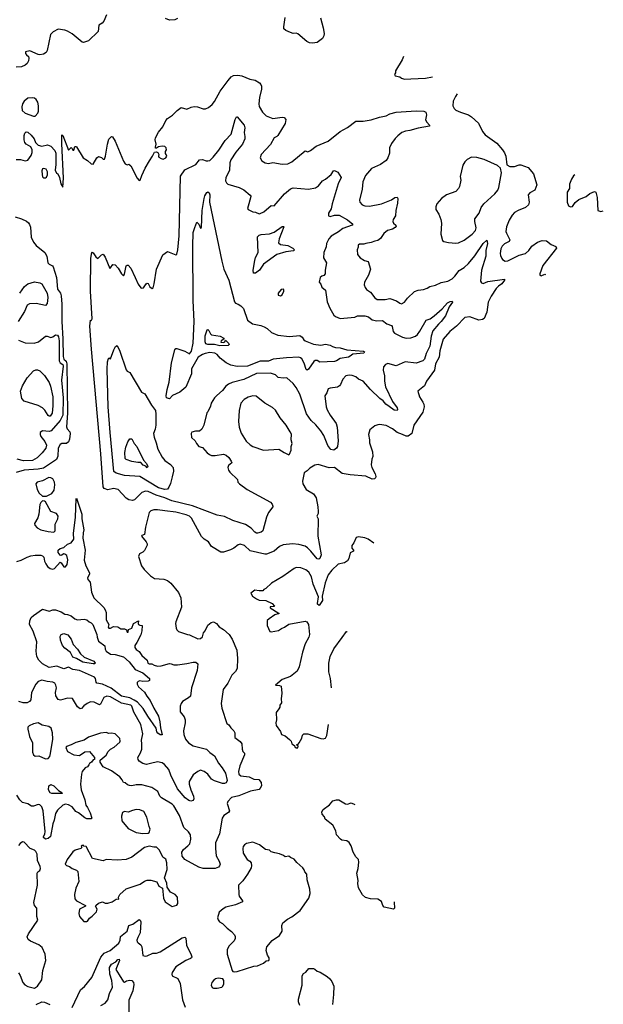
# Model space of a CAD drawing. Extents: x 1173029 to 1307123, y 522559 to 678521.
# Tile 406 of 623: x 1290715 to 1297072, y 574867 to 585592. Entities that reach past the tile are written whole.
import ezdxf

# ---------------------------------------------------------------- set-up
doc = ezdxf.new("R2010")
doc.units = 0

msp = doc.modelspace()

# ---------------------------------------------------------------- linework, layer by layer
at = {"layer": '0CON10XD'}
for points in [[(1291660, 585645), (1291631, 585575), (1291612, 585555), (1291577, 585533), (1291571, 585465), (1291465, 585363), (1291410, 585345), (1291395, 585347), (1291287, 585437), (1291236, 585466), (1291205, 585479), (1291135, 585488), (1291080, 585460), (1291049, 585431), (1291014, 585256), (1291004, 585236), (1290975, 585217), (1290935, 585209), (1290915, 585212), (1290825, 585253), (1290778, 585242), (1290778, 585225), (1290790, 585210), (1290810, 585190), (1290814, 585174), (1290812, 585145), (1290795, 585114), (1290775, 585096), (1290735, 585078), (1290675, 585077)], [(1292435, 585607), (1292405, 585592), (1292345, 585588), (1292304, 585604)], [(1293992, 585612), (1294022, 585505), (1294032, 585442), (1294029, 585415), (1294012, 585388), (1293955, 585343), (1293905, 585335), (1293870, 585340), (1293844, 585354), (1293745, 585440), (1293725, 585447), (1293695, 585442), (1293665, 585452), (1293614, 585474), (1293593, 585493), (1293591, 585515), (1293606, 585615)], [(1294896, 585193), (1294880, 585155), (1294808, 585035), (1294808, 585015), (1294798, 584995), (1294805, 584982), (1294855, 584970), (1294874, 584954), (1294905, 584944), (1294975, 584948), (1295134, 584956), (1295212, 584970)], [(1290675, 584070), (1290725, 584070), (1290775, 584056), (1290805, 584064), (1290839, 584115), (1290850, 584145), (1290851, 584175), (1290836, 584206), (1290786, 584235), (1290769, 584255), (1290763, 584285), (1290765, 584330), (1290771, 584355), (1290785, 584370), (1290805, 584368), (1290840, 584335), (1290873, 584295), (1290886, 584256), (1290917, 584227), (1290955, 584216), (1291018, 584228), (1291054, 584214), (1291097, 584167), (1291110, 584140), (1291110, 584015), (1291101, 583955), (1291115, 583920), (1291132, 583912), (1291147, 583875), (1291162, 583805), (1291185, 583770), (1291193, 583865), (1291173, 584245), (1291174, 584335), (1291175, 584340), (1291185, 584330), (1291245, 584172), (1291275, 584202), (1291288, 584188), (1291295, 584172), (1291305, 584170), (1291315, 584210), (1291325, 584212), (1291335, 584207), (1291406, 584086), (1291455, 584060), (1291495, 584023), (1291515, 584018), (1291554, 584086), (1291575, 584102), (1291605, 584092), (1291625, 584072), (1291638, 584075), (1291650, 584105), (1291670, 584235), (1291685, 584290), (1291715, 584320), (1291725, 584318), (1291755, 584268), (1291845, 584052), (1291865, 584022), (1291885, 584012), (1291905, 584020), (1291925, 584002), (1291996, 583865), (1292015, 583842), (1292027, 583845), (1292044, 583896), (1292083, 583975), (1292127, 584055), (1292162, 584105), (1292182, 584148), (1292205, 584153), (1292220, 584145), (1292229, 584125), (1292226, 584105), (1292231, 584095), (1292255, 584079), (1292276, 584074), (1292305, 584088), (1292316, 584105), (1292312, 584125), (1292302, 584135), (1292303, 584155), (1292314, 584176), (1292311, 584195), (1292295, 584210), (1292266, 584214), (1292225, 584207), (1292205, 584192), (1292195, 584192), (1292193, 584205), (1292203, 584235), (1292190, 584285), (1292194, 584305), (1292225, 584367), (1292273, 584427), (1292306, 584494), (1292324, 584515), (1292378, 584552), (1292431, 584605), (1292474, 584636), (1292535, 584617), (1292582, 584638), (1292614, 584646), (1292652, 584642), (1292715, 584621), (1292738, 584622), (1292773, 584637), (1292811, 584669), (1292838, 584702), (1292899, 584815), (1292985, 584929), (1293020, 584970), (1293045, 584986), (1293092, 584988), (1293135, 584980), (1293222, 584945), (1293278, 584935), (1293327, 584905), (1293343, 584885), (1293348, 584868), (1293349, 584835), (1293328, 584745), (1293320, 584675), (1293325, 584647), (1293358, 584585), (1293399, 584545), (1293474, 584516), (1293575, 584529), (1293596, 584526), (1293614, 584504), (1293608, 584462), (1293525, 584330), (1293515, 584319), (1293486, 584305), (1293447, 584233), (1293344, 584125), (1293336, 584086), (1293353, 584055), (1293388, 584035), (1293425, 584026), (1293474, 584036), (1293575, 584019), (1293635, 584024), (1293680, 584045), (1293825, 584164), (1293855, 584152), (1293883, 584167), (1293945, 584214), (1294075, 584269), (1294205, 584374), (1294285, 584419), (1294375, 584486), (1294455, 584486), (1294545, 584500), (1294635, 584531), (1294705, 584547), (1294745, 584568), (1294815, 584587), (1295035, 584599), (1295116, 584596), (1295140, 584585), (1295146, 584555), (1295135, 584500), (1295150, 584475), (1295180, 584445), (1295179, 584431), (1295055, 584412), (1294965, 584386), (1294919, 584379), (1294878, 584362), (1294835, 584329), (1294805, 584299), (1294764, 584245), (1294744, 584195), (1294743, 584137), (1294725, 584086), (1294705, 584060), (1294644, 584015), (1294547, 583973), (1294480, 583895), (1294451, 583825), (1294444, 583745), (1294418, 583625), (1294419, 583605), (1294447, 583577), (1294475, 583564), (1294525, 583562), (1294655, 583585), (1294765, 583630), (1294800, 583655), (1294825, 583660), (1294832, 583645), (1294830, 583595), (1294813, 583515), (1294810, 583455), (1294784, 583416), (1294780, 583395), (1294787, 583375), (1294813, 583355), (1294816, 583345), (1294805, 583330), (1294775, 583311), (1294722, 583295), (1294680, 583265), (1294645, 583210), (1294615, 583186), (1294585, 583181), (1294545, 583164), (1294485, 583156), (1294465, 583146), (1294415, 583147), (1294403, 583135), (1294403, 583115), (1294390, 583085), (1294396, 583036), (1294425, 582998), (1294470, 582970), (1294510, 582960), (1294536, 582876), (1294515, 582808), (1294470, 582735), (1294466, 582705), (1294478, 582675), (1294494, 582655), (1294535, 582626), (1294584, 582564), (1294607, 582545), (1294695, 582545), (1294745, 582555), (1294819, 582529), (1294855, 582503), (1294875, 582499), (1294906, 582514), (1294940, 582560), (1295015, 582631), (1295055, 582646), (1295115, 582654), (1295155, 582667), (1295183, 582685), (1295245, 582700), (1295305, 582729), (1295377, 582743), (1295425, 582771), (1295455, 582800), (1295501, 582859), (1295555, 582892), (1295605, 582938), (1295671, 583019), (1295764, 583155), (1295805, 583192), (1295810, 583155), (1295791, 583079), (1295791, 583015), (1295745, 582865), (1295736, 582745), (1295746, 582725), (1295765, 582718), (1295815, 582740), (1295996, 582766), (1295996, 582755), (1295967, 582715), (1295929, 582691), (1295906, 582664)], [(1290885, 584540), (1290914, 584575), (1290920, 584595), (1290921, 584655), (1290912, 584695), (1290893, 584723), (1290875, 584737), (1290855, 584741), (1290804, 584736), (1290765, 584704), (1290745, 584675), (1290738, 584642), (1290743, 584605), (1290775, 584575), (1290865, 584541), (1290885, 584540)], [(1295480, 584785), (1295461, 584755), (1295436, 584705), (1295434, 584654), (1295446, 584625), (1295465, 584606), (1295515, 584584), (1295605, 584556), (1295635, 584536), (1295714, 584464), (1295755, 584375), (1295785, 584339), (1295912, 584248), (1295975, 584175), (1295994, 584144), (1296009, 584105), (1296022, 584012), (1296052, 583995), (1296075, 583992), (1296105, 583994), (1296155, 584011), (1296175, 584011), (1296255, 583984), (1296313, 583915), (1296349, 583795), (1296326, 583735), (1296270, 583705), (1296254, 583685), (1296263, 583605), (1296256, 583575), (1296224, 583546), (1296145, 583515), (1296105, 583493), (1296079, 583465), (1296045, 583410), (1296016, 583335), (1296011, 583285), (1296016, 583266), (1296054, 583195), (1296045, 583177), (1295995, 583152), (1295969, 583125), (1295957, 583095), (1295950, 583045), (1295952, 583025), (1295967, 582993), (1295975, 582981), (1296004, 582964), (1296032, 582965), (1296155, 583026), (1296223, 583047), (1296260, 583080), (1296295, 583125), (1296355, 583169), (1296405, 583189), (1296454, 583184), (1296505, 583143), (1296555, 583122), (1296562, 583105), (1296414, 582915), (1296380, 582825), (1296381, 582811), (1296395, 582803), (1296435, 582821), (1296444, 582817)], [(1293295, 580000), (1293275, 580012), (1293235, 580055), (1293175, 580093), (1293035, 580138), (1292945, 580180), (1292865, 580196), (1292598, 580298), (1292372, 580352), (1292295, 580385), (1292202, 580412), (1292115, 580455), (1292085, 580457), (1292045, 580441), (1291966, 580364), (1291945, 580357), (1291905, 580364), (1291875, 580379), (1291789, 580475), (1291735, 580486), (1291675, 580471), (1291636, 580486), (1291624, 580505), (1291599, 580865), (1291498, 582002), (1291480, 582255), (1291485, 582320), (1291495, 582312), (1291503, 582335), (1291485, 582635), (1291491, 582995), (1291502, 583058), (1291505, 583062), (1291515, 583053), (1291545, 583008), (1291565, 582990), (1291607, 583033), (1291625, 583038), (1291645, 583007), (1291695, 582882), (1291705, 582888), (1291730, 582925), (1291755, 582922), (1291786, 582886), (1291823, 582823), (1291845, 582802), (1291855, 582820), (1291875, 582910), (1291885, 582920), (1291895, 582920), (1291927, 582885), (1291974, 582785), (1292005, 582712), (1292035, 582672), (1292045, 582668), (1292065, 582670), (1292092, 582715), (1292105, 582722), (1292115, 582718), (1292134, 582684), (1292157, 582663), (1292168, 582672), (1292180, 582715), (1292206, 582874), (1292275, 583032), (1292325, 583068), (1292415, 583032), (1292425, 583038), (1292439, 583085), (1292453, 583237), (1292465, 583889), (1292515, 583958), (1292635, 584014), (1292675, 584067), (1292705, 584071), (1292745, 584054), (1292765, 584054), (1292785, 584060), (1292822, 584095), (1292885, 584172), (1292954, 584276), (1293017, 584345), (1293063, 584507), (1293075, 584534), (1293085, 584534), (1293160, 584445), (1293167, 584415), (1293159, 584365), (1293169, 584319), (1293166, 584296), (1293142, 584235), (1293069, 584151), (1293013, 584065), (1293005, 584035), (1292999, 583951), (1292962, 583875), (1292958, 583838), (1292966, 583815), (1292981, 583801), (1293105, 583766), (1293155, 583738), (1293225, 583682), (1293231, 583671), (1293229, 583651), (1293203, 583563), (1293198, 583535), (1293202, 583525), (1293255, 583500), (1293285, 583497), (1293325, 583478), (1293335, 583480), (1293375, 583501), (1293455, 583568), (1293485, 583564), (1293599, 583695), (1293665, 583750), (1293695, 583762), (1293862, 583748), (1293938, 583762), (1293968, 583782), (1294015, 583839), (1294046, 583855), (1294108, 583905), (1294133, 583947), (1294145, 583950), (1294180, 583930), (1294215, 583875), (1294183, 583805), (1294120, 583585), (1294106, 583534), (1294079, 583485), (1294080, 583455), (1294098, 583448), (1294145, 583462), (1294195, 583464), (1294285, 583413), (1294342, 583365), (1294337, 583355), (1294235, 583318), (1294188, 583282), (1294107, 583233), (1294083, 583205), (1294058, 583155), (1294052, 583118), (1294027, 583055), (1294025, 583000), (1294058, 582945), (1294041, 582865), (1294041, 582825), (1294028, 582805), (1294005, 582800), (1293988, 582785), (1293978, 582735), (1293995, 582710), (1294005, 582678), (1294047, 582645), (1294065, 582520), (1294092, 582452), (1294135, 582373), (1294155, 582359), (1294205, 582339), (1294285, 582346), (1294365, 582354), (1294395, 582366), (1294475, 582368), (1294516, 582356), (1294555, 582324), (1294606, 582314), (1294665, 582317), (1294715, 582281), (1294765, 582263), (1294772, 582252), (1294784, 582195), (1294799, 582179), (1294886, 582134), (1294925, 582125), (1294975, 582126), (1295025, 582147), (1295047, 582165), (1295072, 582198), (1295141, 582319), (1295185, 582335), (1295230, 582365), (1295318, 582442), (1295375, 582508), (1295404, 582524), (1295425, 582527), (1295431, 582515), (1295392, 582465), (1295354, 582365), (1295306, 582304), (1295275, 582276), (1295215, 582205), (1295196, 582145), (1295182, 582035), (1295144, 581956), (1295126, 581895), (1295106, 581875), (1295035, 581852), (1294915, 581864), (1294815, 581823), (1294725, 581846), (1294698, 581835), (1294679, 581811), (1294674, 581775), (1294687, 581715), (1294687, 581655), (1294701, 581595), (1294775, 581435), (1294825, 581365), (1294831, 581345), (1294826, 581335), (1294795, 581340), (1294738, 581378), (1294703, 581405), (1294675, 581441), (1294638, 581468), (1294536, 581565), (1294455, 581656), (1294407, 581677), (1294375, 581702), (1294337, 581717), (1294305, 581722), (1294266, 581714), (1294235, 581678), (1294211, 581619), (1294199, 581605), (1294175, 581591), (1294095, 581580), (1294075, 581571), (1294061, 581529), (1294040, 581495), (1294054, 581376), (1294065, 581343), (1294095, 581286), (1294161, 581195), (1294173, 581155), (1294184, 581005), (1294176, 580944), (1294164, 580926), (1294135, 580903), (1294105, 580910), (1294071, 580955), (1294029, 581065), (1293994, 581115), (1293939, 581179), (1293888, 581225), (1293839, 581299), (1293765, 581514), (1293726, 581586), (1293695, 581629), (1293625, 581691), (1293585, 581688), (1293530, 581695), (1293502, 581725), (1293445, 581743), (1293295, 581738), (1293155, 581673), (1293030, 581640), (1292988, 581622), (1292960, 581600), (1292925, 581554), (1292861, 581499), (1292838, 581472), (1292802, 581415), (1292795, 581382), (1292765, 581322), (1292755, 581310), (1292719, 581175), (1292699, 581131), (1292675, 581110), (1292629, 581111), (1292591, 581099), (1292583, 581085), (1292585, 581042), (1292628, 581005), (1292640, 580975), (1292665, 580943), (1292705, 580933), (1292756, 580876), (1292783, 580855), (1292805, 580846), (1292845, 580846), (1292935, 580861), (1292965, 580849), (1292994, 580825), (1293020, 580785), (1293024, 580766), (1292988, 580735), (1292982, 580715), (1292991, 580685), (1293004, 580665), (1293086, 580585), (1293091, 580555), (1293108, 580535), (1293193, 580475), (1293447, 580337), (1293466, 580316), (1293474, 580295), (1293471, 580285), (1293425, 580225), (1293404, 580175), (1293364, 580026), (1293345, 580010), (1293305, 580001), (1293295, 580000)], [(1295465, 583158), (1295495, 583162), (1295555, 583192), (1295645, 583256), (1295681, 583295), (1295687, 583325), (1295673, 583395), (1295674, 583425), (1295721, 583485), (1295743, 583545), (1295772, 583588), (1295892, 583695), (1295922, 583735), (1295935, 583765), (1295963, 583925), (1295953, 583975), (1295918, 584005), (1295775, 584070), (1295695, 584091), (1295635, 584094), (1295590, 584070), (1295565, 584043), (1295543, 584007), (1295514, 583885), (1295519, 583845), (1295504, 583776), (1295496, 583754), (1295465, 583721), (1295365, 583686), (1295310, 583645), (1295259, 583585), (1295247, 583555), (1295246, 583535), (1295247, 583525), (1295282, 583475), (1295302, 583415), (1295309, 583375), (1295302, 583255), (1295319, 583189), (1295335, 583177), (1295385, 583164), (1295465, 583158)], [(1290975, 583869), (1290995, 583870), (1291005, 583878), (1291017, 583903), (1291018, 583935), (1291004, 583964), (1290975, 583973), (1290965, 583967), (1290956, 583945), (1290958, 583905), (1290965, 583880), (1290975, 583869)], [(1296761, 583904), (1296749, 583891), (1296727, 583855), (1296705, 583800), (1296702, 583755), (1296680, 583715), (1296678, 583605), (1296694, 583564), (1296715, 583553), (1296735, 583558), (1296767, 583603), (1296806, 583634), (1296885, 583667), (1296925, 583699), (1296975, 583722), (1296992, 583712), (1297006, 583655), (1297014, 583514), (1297045, 583504), (1297072, 583509)], [(1292345, 581461), (1292314, 581474), (1292310, 581495), (1292321, 581565), (1292344, 581645), (1292368, 581855), (1292403, 581997), (1292415, 582012), (1292425, 582012), (1292515, 581982), (1292565, 581952), (1292587, 581983), (1292605, 582070), (1292615, 582305), (1292606, 582535), (1292599, 583125), (1292604, 583275), (1292622, 583328), (1292645, 583388), (1292667, 583365), (1292685, 583322), (1292695, 583330), (1292702, 583515), (1292724, 583646), (1292730, 583675), (1292755, 583710), (1292765, 583717), (1292779, 583705), (1292785, 583685), (1292784, 583605), (1292915, 582963), (1292940, 582875), (1292992, 582755), (1293055, 582520), (1293066, 582506), (1293095, 582494), (1293125, 582477), (1293153, 582445), (1293195, 582321), (1293251, 582281), (1293341, 582261), (1293377, 582247), (1293409, 582229), (1293459, 582185), (1293525, 582157), (1293655, 582142), (1293765, 582152), (1293792, 582135), (1293811, 582105), (1293824, 582095), (1293915, 582058), (1293995, 582048), (1294045, 582058), (1294098, 582048), (1294122, 582032), (1294153, 582023), (1294205, 582018), (1294280, 581995), (1294461, 581981), (1294472, 581975), (1294465, 581960), (1294345, 581950), (1294314, 581926), (1294295, 581916), (1294205, 581902), (1294165, 581877), (1294145, 581871), (1293985, 581862), (1293955, 581880), (1293935, 581882), (1293919, 581871), (1293859, 581785), (1293845, 581776), (1293835, 581783), (1293812, 581852), (1293788, 581898), (1293775, 581910), (1293756, 581916), (1293620, 581910), (1293477, 581893), (1293425, 581874), (1293335, 581872), (1293195, 581819), (1293085, 581815), (1293015, 581831), (1292964, 581854), (1292898, 581905), (1292865, 581945), (1292839, 581959), (1292785, 581966), (1292735, 581955), (1292706, 581945), (1292658, 581915), (1292585, 581788), (1292587, 581735), (1292525, 581588), (1292458, 581535), (1292380, 581500), (1292345, 581461)], [(1290665, 583444), (1290733, 583423), (1290789, 583399), (1290811, 583381), (1290823, 583363), (1290831, 583331), (1290841, 583225), (1290865, 583168), (1290893, 583133), (1290989, 583055), (1291011, 583015), (1291022, 582945), (1291035, 582930), (1291073, 582913), (1291081, 582901), (1291115, 582785), (1291127, 582657), (1291158, 582615), (1291166, 582586), (1291175, 582495), (1291173, 582305), (1291186, 582116), (1291187, 581925), (1291196, 581896), (1291222, 581872), (1291229, 581845), (1291234, 581305), (1291226, 581156), (1291232, 581135), (1291260, 581105), (1291264, 581085), (1291257, 581023), (1291247, 580995), (1291223, 580977), (1291175, 580975), (1291155, 580965), (1291135, 580925), (1291132, 580838), (1291117, 580803), (1290975, 580706), (1290915, 580695), (1290764, 580686), (1290675, 580662)], [(1293262, 582832), (1293258, 582865), (1293275, 582968), (1293285, 583002), (1293311, 583055), (1293305, 583227), (1293324, 583245), (1293346, 583254), (1293435, 583261), (1293485, 583278), (1293575, 583340), (1293589, 583339), (1293593, 583335), (1293540, 583205), (1293535, 583162), (1293555, 583144), (1293635, 583134), (1293690, 583105), (1293708, 583085), (1293696, 583074), (1293615, 583064), (1293515, 583034), (1293372, 582928), (1293326, 582864), (1293285, 582833), (1293262, 582832)], [(1290715, 582615), (1290766, 582685), (1290805, 582714), (1290875, 582737), (1290935, 582726), (1290956, 582715), (1291015, 582615), (1291020, 582565), (1291015, 582501), (1290995, 582481), (1290895, 582502), (1290822, 582498), (1290795, 582483), (1290767, 582413), (1290697, 582305)], [(1295906, 582664), (1295850, 582580), (1295819, 582515), (1295802, 582405), (1295774, 582336), (1295755, 582326), (1295715, 582320), (1295617, 582357), (1295565, 582347), (1295474, 582256), (1295401, 582195), (1295326, 582114), (1295292, 581985), (1295285, 581915), (1295244, 581845), (1295235, 581775), (1295147, 581655), (1295125, 581604), (1295050, 581545), (1295069, 581485), (1295107, 581427), (1295116, 581406), (1295119, 581375), (1295105, 581316), (1295008, 581175), (1294985, 581085), (1294945, 581056), (1294925, 581055), (1294886, 581075), (1294825, 581095), (1294775, 581135), (1294705, 581172), (1294635, 581182), (1294615, 581178), (1294585, 581169), (1294529, 581125), (1294514, 581075), (1294526, 581015), (1294524, 580985), (1294558, 580885), (1294560, 580835), (1294549, 580805), (1294544, 580744), (1294551, 580715), (1294587, 580645), (1294594, 580615), (1294589, 580601), (1294578, 580592), (1294555, 580589), (1294485, 580620), (1294314, 580636), (1294228, 580648), (1294145, 580716), (1294085, 580711), (1293965, 580748), (1293931, 580739), (1293875, 580707), (1293845, 580677), (1293812, 580655), (1293797, 580565), (1293800, 580535), (1293837, 580475), (1293915, 580427), (1293944, 580385), (1293964, 580285), (1293966, 580235), (1293966, 580215), (1293952, 580185), (1293966, 580155), (1293962, 579965), (1293998, 579765), (1293984, 579725), (1293975, 579718), (1293955, 579720), (1293887, 579805), (1293851, 579841), (1293825, 579858), (1293756, 579876), (1293685, 579885), (1293585, 579873), (1293545, 579853), (1293485, 579804), (1293405, 579772), (1293385, 579772), (1293226, 579806), (1293165, 579864), (1293115, 579878), (1293095, 579872), (1293047, 579835), (1293012, 579818), (1292935, 579794), (1292904, 579794), (1292803, 579853), (1292773, 579905), (1292725, 579933), (1292694, 579964), (1292585, 580162), (1292565, 580183), (1292529, 580199), (1292415, 580228), (1292295, 580244), (1292215, 580253), (1292175, 580252), (1292145, 580241), (1292125, 580224), (1292086, 580065), (1292076, 579984), (1292047, 579973), (1292042, 579965), (1292093, 579905), (1292102, 579885), (1292102, 579868), (1292075, 579810), (1292057, 579793), (1292020, 579775), (1292008, 579745), (1292043, 579645), (1292070, 579605), (1292138, 579535), (1292185, 579504), (1292285, 579500), (1292325, 579484), (1292361, 579455), (1292445, 579353), (1292469, 579295), (1292476, 579195), (1292414, 579035), (1292411, 579015), (1292420, 578965), (1292428, 578945), (1292445, 578930), (1292544, 578896), (1292565, 578892), (1292655, 578850), (1292685, 578853), (1292705, 578872), (1292718, 578912), (1292735, 578935), (1292765, 578998), (1292802, 579028), (1292825, 579032), (1292860, 579015), (1292889, 578979), (1292935, 578949), (1292995, 578896), (1293029, 578845), (1293080, 578725), (1293088, 578635), (1293083, 578525), (1293065, 578494), (1293025, 578453), (1292982, 578365), (1292933, 578297), (1292911, 578145), (1292918, 578095), (1292972, 577925), (1292993, 577913), (1293015, 577878), (1293049, 577845), (1293059, 577825), (1293058, 577775), (1293115, 577731), (1293136, 577705), (1293137, 577645), (1293145, 577620), (1293162, 577602), (1293164, 577585), (1293114, 577466), (1293099, 577405), (1293103, 577373), (1293125, 577357), (1293215, 577346), (1293265, 577320), (1293318, 577318), (1293344, 577285), (1293348, 577248), (1293335, 577220), (1293322, 577208), (1293230, 577190), (1293102, 577138), (1293021, 577119), (1292981, 577075), (1292976, 577055), (1293000, 576975), (1292988, 576955), (1292939, 576925), (1292920, 576895), (1292892, 576725), (1292849, 576625), (1292846, 576564), (1292856, 576486), (1292888, 576425), (1292897, 576393), (1292893, 576377), (1292879, 576361), (1292843, 576347), (1292715, 576345), (1292665, 576361), (1292515, 576443), (1292485, 576480), (1292481, 576525), (1292498, 576555), (1292548, 576592), (1292567, 576615), (1292580, 576665), (1292575, 576715), (1292555, 576745), (1292502, 576795), (1292456, 576925), (1292395, 577029), (1292375, 577048), (1292260, 577115), (1292241, 577135), (1292219, 577185), (1292155, 577229), (1292045, 577258), (1291985, 577258), (1291935, 577247), (1291912, 577252), (1291888, 577258), (1291865, 577280), (1291845, 577283), (1291832, 577312), (1291806, 577345), (1291715, 577411), (1291623, 577455), (1291592, 577505), (1291592, 577528), (1291655, 577583), (1291679, 577621), (1291705, 577646), (1291745, 577669), (1291805, 577723), (1291810, 577735), (1291805, 577763), (1291755, 577813), (1291715, 577822), (1291685, 577819), (1291655, 577829), (1291595, 577822), (1291465, 577777), (1291417, 577743), (1291325, 577720), (1291275, 577693), (1291223, 577677), (1291218, 577665), (1291235, 577622), (1291305, 577584), (1291365, 577576), (1291425, 577616), (1291475, 577622), (1291530, 577555), (1291530, 577535), (1291515, 577530), (1291496, 577504), (1291475, 577490), (1291468, 577475), (1291452, 577455), (1291428, 577442), (1291396, 577404), (1291388, 577375), (1291376, 577265), (1291386, 577205), (1291425, 577095), (1291434, 577035), (1291455, 577010), (1291482, 576952), (1291499, 576895), (1291495, 576887), (1291445, 576888), (1291425, 576897), (1291355, 576953), (1291325, 576968), (1291285, 577017), (1291245, 577041), (1291215, 577047), (1291185, 577036), (1291125, 576983), (1291104, 576945), (1291092, 576875), (1291076, 576835), (1291049, 576695), (1291024, 576675), (1290995, 576667), (1290973, 576685), (1290973, 576695), (1290989, 576721), (1290992, 576748), (1290969, 576975), (1290955, 577017), (1290935, 577039), (1290915, 577043), (1290865, 577026), (1290845, 577024), (1290805, 577051), (1290747, 577067), (1290716, 577096), (1290684, 577145)], [(1293555, 582584), (1293573, 582595), (1293592, 582635), (1293592, 582652), (1293585, 582658), (1293562, 582655), (1293532, 582615), (1293532, 582592), (1293555, 582584)], [(1290702, 582102), (1290775, 582073), (1290872, 582068), (1290920, 582085), (1290995, 582145), (1291015, 582145), (1291055, 582130), (1291075, 582137), (1291105, 582159), (1291127, 582157), (1291138, 582138), (1291146, 582095), (1291146, 581875), (1291155, 581855), (1291185, 581835), (1291187, 581817), (1291172, 581665), (1291188, 581475), (1291186, 581285), (1291155, 581227), (1291057, 581113), (1291035, 581108), (1290965, 581115), (1290939, 581095), (1290938, 581075), (1290945, 581052), (1290989, 580999), (1291007, 580957), (1290998, 580925), (1290959, 580875), (1290905, 580820), (1290855, 580792), (1290755, 580788), (1290688, 580805)], [(1292895, 582039), (1292836, 582056), (1292765, 582054), (1292743, 582063), (1292734, 582085), (1292735, 582150), (1292757, 582213), (1292765, 582218), (1292775, 582208), (1292792, 582172), (1292805, 582160), (1292900, 582145), (1292940, 582125), (1292938, 582112), (1292908, 582095), (1292905, 582080), (1292935, 582077), (1292950, 582085), (1292955, 582100), (1292994, 582065), (1292996, 582055), (1292985, 582044), (1292895, 582039)], [(1292295, 580475), (1292225, 580495), (1292025, 580616), (1291855, 580629), (1291764, 580654), (1291742, 580672), (1291700, 581095), (1291679, 581375), (1291669, 581785), (1291673, 581865), (1291682, 581902), (1291685, 581908), (1291705, 581900), (1291740, 581995), (1291759, 582031), (1291775, 582042), (1291805, 581983), (1291875, 581777), (1291885, 581763), (1291915, 581748), (1292043, 581535), (1292078, 581518), (1292150, 581395), (1292194, 581334), (1292199, 581295), (1292196, 581176), (1292189, 581131), (1292174, 581085), (1292178, 581045), (1292202, 580982), (1292219, 580915), (1292268, 580828), (1292295, 580792), (1292357, 580747), (1292385, 580715), (1292389, 580675), (1292377, 580613), (1292359, 580541), (1292341, 580499), (1292325, 580480), (1292295, 580475)], [(1291035, 581273), (1291025, 581281), (1290990, 581340), (1290965, 581366), (1290915, 581390), (1290765, 581438), (1290738, 581465), (1290724, 581545), (1290745, 581606), (1290795, 581690), (1290865, 581768), (1290891, 581779), (1290909, 581779), (1290935, 581767), (1290985, 581717), (1291035, 581641), (1291052, 581602), (1291074, 581485), (1291075, 581385), (1291070, 581305), (1291045, 581274), (1291035, 581273)], [(1293645, 580853), (1293655, 580860), (1293672, 580905), (1293673, 580945), (1293682, 580975), (1293672, 581015), (1293674, 581076), (1293662, 581105), (1293619, 581175), (1293552, 581255), (1293500, 581340), (1293468, 581368), (1293386, 581416), (1293291, 581491), (1293255, 581496), (1293205, 581482), (1293160, 581455), (1293124, 581415), (1293104, 581334), (1293100, 581215), (1293106, 581155), (1293128, 581088), (1293181, 581001), (1293225, 580961), (1293254, 580944), (1293370, 580905), (1293536, 580916), (1293595, 580878), (1293645, 580853)], [(1292105, 580710), (1292088, 580728), (1292061, 580741), (1292035, 580769), (1292002, 580768), (1291935, 580780), (1291873, 580803), (1291863, 580813), (1291861, 580879), (1291870, 580935), (1291893, 580995), (1291915, 581028), (1291935, 581027), (1291963, 580975), (1291989, 580945), (1292063, 580793), (1292095, 580760), (1292109, 580725), (1292105, 580710)], [(1290965, 580404), (1291005, 580404), (1291065, 580432), (1291092, 580468), (1291098, 580525), (1291094, 580555), (1291075, 580590), (1291055, 580603), (1291034, 580604), (1290965, 580570), (1290906, 580554), (1290892, 580535), (1290906, 580475), (1290926, 580436), (1290965, 580404)], [(1290685, 579692), (1290730, 579705), (1290795, 579738), (1290835, 579752), (1290885, 579760), (1290945, 579760), (1290965, 579753), (1290977, 579737), (1290984, 579695), (1290998, 579665), (1291017, 579635), (1291045, 579615), (1291075, 579609), (1291095, 579616), (1291155, 579682), (1291165, 579678), (1291195, 579634), (1291215, 579632), (1291231, 579659), (1291239, 579709), (1291227, 579755), (1291208, 579772), (1291195, 579774), (1291165, 579757), (1291155, 579758), (1291135, 579788), (1291134, 579815), (1291155, 579833), (1291195, 579844), (1291235, 579879), (1291275, 579893), (1291306, 579935), (1291302, 579995), (1291322, 580175), (1291330, 580375), (1291335, 580380), (1291392, 580205), (1291390, 580155), (1291414, 580035), (1291406, 580004), (1291404, 579945), (1291429, 579815), (1291418, 579705), (1291436, 579645), (1291476, 579566), (1291476, 579554), (1291452, 579512), (1291457, 579495), (1291481, 579465), (1291497, 579357), (1291522, 579295), (1291630, 579190), (1291646, 579166), (1291656, 579135), (1291658, 579055), (1291687, 579005), (1291680, 578975), (1291684, 578965), (1291705, 578965), (1291735, 578982), (1291785, 578979), (1291817, 578957), (1291855, 578956), (1291878, 578948), (1291885, 578921), (1291895, 578921), (1291899, 578951), (1291935, 578965), (1291956, 579015), (1292010, 579045), (1292006, 579015), (1292010, 579005), (1292025, 578996), (1292049, 578995), (1292046, 578936), (1292035, 578891), (1291992, 578808), (1291968, 578775), (1291969, 578755), (1291982, 578732), (1292015, 578712), (1292046, 578666), (1292104, 578615), (1292112, 578585), (1292125, 578576), (1292155, 578575), (1292180, 578560), (1292215, 578552), (1292255, 578554), (1292345, 578578), (1292365, 578575), (1292395, 578564), (1292435, 578565), (1292535, 578578), (1292605, 578595), (1292635, 578593), (1292656, 578576), (1292648, 578502), (1292588, 578315), (1292574, 578225), (1292553, 578205), (1292490, 578165), (1292475, 578145), (1292463, 578115), (1292464, 578055), (1292507, 577997), (1292516, 577965), (1292516, 577935), (1292498, 577845), (1292502, 577805), (1292522, 577755), (1292553, 577715), (1292603, 577683), (1292748, 577648), (1292785, 577611), (1292838, 577575), (1292879, 577495), (1292922, 577445), (1292956, 577385), (1292975, 577305), (1292965, 577280), (1292945, 577271), (1292925, 577273), (1292835, 577301), (1292805, 577321), (1292763, 577373), (1292723, 577403), (1292685, 577417), (1292655, 577405), (1292604, 577366), (1292562, 577295), (1292562, 577265), (1292578, 577205), (1292608, 577135), (1292613, 577105), (1292604, 577086), (1292579, 577081), (1292558, 577088), (1292517, 577117), (1292433, 577215), (1292362, 577362), (1292340, 577425), (1292291, 577481), (1292265, 577497), (1292215, 577508), (1292141, 577489), (1292095, 577480), (1292055, 577491), (1292018, 577515), (1292004, 577535), (1292002, 577555), (1292031, 577605), (1292044, 577645), (1292046, 577705), (1292040, 577745), (1292057, 577815), (1292035, 577915), (1291958, 578048), (1291935, 578115), (1291925, 578125), (1291825, 578146), (1291705, 578215), (1291665, 578223), (1291630, 578210), (1291595, 578138), (1291585, 578131), (1291525, 578159), (1291487, 578163), (1291449, 578145), (1291415, 578120), (1291389, 578091), (1291375, 578086), (1291345, 578108), (1291290, 578200), (1291235, 578203), (1291159, 578179), (1291135, 578187), (1291109, 578229), (1291104, 578265), (1291116, 578315), (1291109, 578345), (1291096, 578366), (1291075, 578377), (1291015, 578382), (1290955, 578400), (1290915, 578385), (1290890, 578355), (1290842, 578265), (1290835, 578183), (1290821, 578165), (1290795, 578153), (1290753, 578153), (1290705, 578167)], [(1291085, 580012), (1291101, 580025), (1291101, 580099), (1291129, 580155), (1291133, 580185), (1291115, 580212), (1291055, 580236), (1290995, 580340), (1290985, 580349), (1290965, 580351), (1290946, 580334), (1290935, 580313), (1290925, 580205), (1290912, 580165), (1290877, 580105), (1290879, 580085), (1290905, 580057), (1290945, 580036), (1291025, 580016), (1291085, 580012)], [(1294572, 579892), (1294510, 579935), (1294475, 579949), (1294405, 579959), (1294379, 579951), (1294354, 579895), (1294332, 579865), (1294333, 579835), (1294352, 579815), (1294352, 579805), (1294314, 579786), (1294299, 579725), (1294285, 579697), (1294254, 579676), (1294185, 579660), (1294115, 579597), (1294076, 579544), (1294043, 579457), (1294009, 579315), (1294013, 579265), (1293977, 579213), (1293960, 579225), (1293958, 579235), (1293970, 579305), (1293913, 579443), (1293894, 579525), (1293866, 579575), (1293831, 579601), (1293778, 579622), (1293725, 579624), (1293705, 579616), (1293581, 579529), (1293457, 579455), (1293395, 579398), (1293374, 579386), (1293365, 579370), (1293325, 579370), (1293275, 579380), (1293232, 579345), (1293252, 579312), (1293295, 579284), (1293325, 579270), (1293396, 579266), (1293465, 579233), (1293490, 579205), (1293485, 579200), (1293443, 579197), (1293442, 579185), (1293540, 579125), (1293495, 579110), (1293432, 579068), (1293412, 579048), (1293412, 578992), (1293439, 578929), (1293455, 578924), (1293535, 578941), (1293565, 578962), (1293600, 578975), (1293645, 579007), (1293825, 579041), (1293844, 579034), (1293862, 579005), (1293870, 578895), (1293864, 578865), (1293823, 578795), (1293794, 578705), (1293758, 578545), (1293737, 578495), (1293665, 578439), (1293573, 578407), (1293500, 578345), (1293545, 578340), (1293562, 578332), (1293572, 578255), (1293562, 578195), (1293567, 578153), (1293548, 578125), (1293547, 578105), (1293538, 578085), (1293508, 578045), (1293513, 577965), (1293504, 577934), (1293507, 577905), (1293555, 577838), (1293565, 577808), (1293605, 577791), (1293655, 577753), (1293673, 577735), (1293680, 577705), (1293708, 577688), (1293712, 577672), (1293725, 577660), (1293745, 577660), (1293748, 577678), (1293730, 577695), (1293748, 577702), (1293760, 577715), (1293787, 577765), (1293795, 577800), (1293810, 577815), (1293855, 577814), (1293995, 577762), (1294020, 577760), (1294045, 577768), (1294061, 577795), (1294077, 577914)], [(1292245, 577802), (1292220, 577820), (1292210, 577835), (1292201, 577875), (1292111, 578005), (1292061, 578091), (1291997, 578157), (1291962, 578182), (1291915, 578205), (1291825, 578223), (1291712, 578312), (1291615, 578353), (1291554, 578364), (1291547, 578375), (1291542, 578415), (1291531, 578431), (1291365, 578503), (1291293, 578513), (1291245, 578538), (1291195, 578521), (1291119, 578549), (1291035, 578536), (1290965, 578575), (1290923, 578615), (1290902, 578655), (1290896, 578715), (1290903, 578815), (1290862, 578932), (1290822, 579005), (1290824, 579045), (1290841, 579079), (1290865, 579102), (1290965, 579170), (1291035, 579148), (1291075, 579163), (1291105, 579163), (1291165, 579141), (1291205, 579116), (1291235, 579114), (1291275, 579098), (1291315, 579065), (1291345, 579054), (1291418, 579062), (1291447, 579057), (1291473, 579033), (1291495, 579024), (1291512, 579005), (1291554, 578895), (1291558, 578865), (1291574, 578824), (1291642, 578772), (1291646, 578735), (1291655, 578715), (1291705, 578682), (1291755, 578676), (1291844, 578654), (1291907, 578597), (1291974, 578514), (1292055, 578477), (1292127, 578415), (1292127, 578395), (1292115, 578387), (1292055, 578384), (1292025, 578390), (1292007, 578385), (1291996, 578374), (1291993, 578353), (1292009, 578325), (1292076, 578266), (1292098, 578225), (1292137, 578175), (1292175, 578092), (1292226, 578006), (1292243, 577945), (1292248, 577878), (1292265, 577803), (1292245, 577802)], [(1291515, 578575), (1291403, 578595), (1291335, 578636), (1291295, 578650), (1291268, 578698), (1291205, 578745), (1291182, 578775), (1291158, 578835), (1291156, 578875), (1291166, 578895), (1291195, 578905), (1291241, 578891), (1291276, 578845), (1291297, 578787), (1291345, 578736), (1291378, 578685), (1291418, 578648), (1291522, 578605), (1291536, 578584), (1291533, 578577), (1291515, 578575)], [(1294110, 578313), (1294100, 578415), (1294082, 578488), (1294081, 578585), (1294096, 578655), (1294135, 578740), (1294228, 578862), (1294275, 578928), (1294281, 578928)], [(1290995, 577540), (1291025, 577544), (1291042, 577568), (1291052, 577598), (1291075, 577755), (1291073, 577823), (1291057, 577877), (1291033, 577893), (1290959, 577909), (1290915, 577932), (1290865, 577921), (1290819, 577901), (1290803, 577885), (1290802, 577865), (1290822, 577785), (1290855, 577715), (1290853, 577615), (1290865, 577586), (1290885, 577570), (1290925, 577574), (1290995, 577540)], [(1291175, 577162), (1291065, 577165), (1291045, 577170), (1291027, 577205), (1291033, 577247), (1291055, 577260), (1291088, 577248), (1291137, 577197), (1291173, 577175), (1291179, 577165), (1291175, 577162)], [(1294797, 575985), (1294795, 575980), (1294797, 575913), (1294785, 575904), (1294685, 575927), (1294670, 575945), (1294655, 575987), (1294615, 576014), (1294536, 576016), (1294480, 576030), (1294450, 576060), (1294407, 576135), (1294399, 576185), (1294403, 576215), (1294388, 576295), (1294402, 576345), (1294409, 576415), (1294406, 576446), (1294377, 576475), (1294346, 576526), (1294327, 576595), (1294305, 576631), (1294279, 576649), (1294225, 576656), (1294211, 576665), (1294166, 576715), (1294157, 576757), (1294125, 576817), (1294042, 576885), (1294035, 576910), (1294008, 576938), (1294007, 576963), (1294019, 576991), (1294088, 577042), (1294125, 577083), (1294165, 577096), (1294190, 577095), (1294265, 577051), (1294285, 577047), (1294325, 577063), (1294365, 577043)], [(1292055, 576727), (1292115, 576732), (1292125, 576740), (1292137, 576775), (1292124, 576805), (1292100, 576905), (1292066, 576966), (1292025, 576984), (1291985, 576988), (1291945, 576980), (1291898, 576962), (1291855, 576966), (1291835, 576955), (1291824, 576915), (1291826, 576865), (1291895, 576781), (1291985, 576740), (1292055, 576727)], [(1290875, 575045), (1290908, 575065), (1290956, 575135), (1290966, 575235), (1290999, 575345), (1290992, 575415), (1290960, 575485), (1290922, 575515), (1290831, 575555), (1290808, 575575), (1290798, 575602), (1290810, 575635), (1290914, 575785), (1290902, 575825), (1290903, 575913), (1290875, 575943), (1290870, 575975), (1290907, 576165), (1290904, 576295), (1290911, 576309), (1290935, 576326), (1290943, 576345), (1290939, 576369), (1290909, 576435), (1290905, 576502), (1290892, 576532), (1290875, 576546), (1290829, 576565), (1290765, 576634), (1290745, 576636), (1290721, 576619), (1290703, 576597)], [(1291445, 575768), (1291455, 575772), (1291477, 575805), (1291504, 575826), (1291550, 575875), (1291557, 575905), (1291540, 575935), (1291544, 575945), (1291575, 575969), (1291615, 575982), (1291645, 575968), (1291675, 575968), (1291723, 575985), (1291765, 576014), (1291788, 576018), (1291795, 576014), (1291790, 576035), (1291806, 576064), (1291875, 576126), (1292028, 576175), (1292075, 576210), (1292105, 576219), (1292145, 576220), (1292210, 576200), (1292232, 576155), (1292272, 576132), (1292281, 576025), (1292300, 575985), (1292375, 575934), (1292425, 575948), (1292437, 575967), (1292432, 576035), (1292408, 576065), (1292359, 576089), (1292322, 576142), (1292317, 576187), (1292292, 576245), (1292323, 576337), (1292318, 576408), (1292308, 576448), (1292275, 576472), (1292237, 576545), (1292205, 576580), (1292175, 576578), (1292125, 576590), (1292074, 576576), (1291935, 576471), (1291874, 576446), (1291775, 576437), (1291657, 576443), (1291625, 576431), (1291508, 576455), (1291438, 576585), (1291415, 576590), (1291405, 576600), (1291395, 576598), (1291385, 576590), (1291390, 576575), (1291380, 576565), (1291318, 576545), (1291295, 576527), (1291232, 576445), (1291210, 576395), (1291225, 576380), (1291257, 576367), (1291285, 576346), (1291335, 576330), (1291347, 576315), (1291360, 576205), (1291325, 576132), (1291311, 576065), (1291314, 576015), (1291333, 575993), (1291430, 575945), (1291432, 575935), (1291366, 575905), (1291360, 575855), (1291367, 575825), (1291415, 575770), (1291445, 575768)], [(1293055, 575220), (1293085, 575224), (1293265, 575284), (1293305, 575288), (1293370, 575315), (1293398, 575342), (1293428, 575345), (1293433, 575355), (1293431, 575375), (1293414, 575404), (1293400, 575455), (1293407, 575495), (1293466, 575564), (1293545, 575618), (1293573, 575665), (1293571, 575725), (1293582, 575755), (1293632, 575795), (1293680, 575820), (1293770, 575890), (1293866, 576025), (1293879, 576075), (1293875, 576120), (1293846, 576225), (1293841, 576285), (1293819, 576309), (1293814, 576334), (1293800, 576355), (1293735, 576413), (1293705, 576450), (1293666, 576466), (1293645, 576482), (1293605, 576473), (1293588, 576488), (1293545, 576508), (1293495, 576517), (1293455, 576530), (1293435, 576547), (1293392, 576555), (1293326, 576606), (1293255, 576632), (1293185, 576619), (1293165, 576606), (1293149, 576585), (1293144, 576565), (1293148, 576515), (1293193, 576443), (1293222, 576425), (1293235, 576408), (1293240, 576375), (1293236, 576355), (1293195, 576285), (1293145, 576214), (1293100, 576165), (1293102, 576062), (1293107, 576045), (1293143, 575995), (1293142, 575985), (1293065, 575952), (1292960, 575925), (1292932, 575908), (1292889, 575871), (1292869, 575811), (1292876, 575786), (1292893, 575765), (1292925, 575746), (1292975, 575696), (1293022, 575662), (1293054, 575624), (1293061, 575605), (1293062, 575585), (1293051, 575559), (1292996, 575505), (1292976, 575464), (1292976, 575415), (1293030, 575235), (1293036, 575226), (1293055, 575220)], [(1291288, 574832), (1291376, 575024), (1291420, 575060), (1291501, 575159), (1291600, 575380), (1291635, 575426), (1291700, 575455), (1291795, 575534), (1291811, 575565), (1291814, 575606), (1291885, 575664), (1291904, 575725), (1291948, 575742), (1292015, 575791), (1292028, 575785), (1292034, 575765), (1292028, 575645), (1292000, 575595), (1291992, 575565), (1291995, 575549), (1292007, 575537), (1292035, 575514), (1292047, 575495), (1292055, 575400), (1292082, 575392), (1292105, 575396), (1292165, 575424), (1292205, 575426), (1292245, 575438), (1292485, 575591), (1292515, 575600), (1292525, 575588), (1292533, 575513), (1292584, 575405), (1292591, 575385), (1292588, 575375), (1292575, 575365), (1292523, 575345), (1292415, 575276), (1292376, 575215), (1292371, 575195), (1292377, 575177), (1292439, 575149), (1292464, 575095), (1292488, 574915), (1292519, 574835)], [(1291599, 574855), (1291645, 574880), (1291675, 574918), (1291694, 574985), (1291724, 575055), (1291718, 575125), (1291695, 575197), (1291693, 575267), (1291715, 575303), (1291761, 575329), (1291785, 575357), (1291799, 575359), (1291801, 575345), (1291762, 575245), (1291798, 575188), (1291845, 575113), (1291855, 575107), (1291877, 575123), (1291915, 575132), (1291935, 575128), (1291954, 575105), (1291958, 575085), (1291947, 575015), (1291902, 574912), (1291903, 574763)], [(1290701, 575211), (1290721, 575181), (1290750, 575105), (1290771, 575081), (1290805, 575061), (1290875, 575045)], [(1293767, 574855), (1293753, 574895), (1293750, 574925), (1293790, 575075), (1293793, 575177), (1293805, 575203), (1293832, 575218), (1293865, 575256), (1293915, 575258), (1293931, 575251), (1293955, 575229), (1293988, 575218), (1294065, 575169), (1294094, 575145), (1294116, 575115), (1294136, 575065), (1294134, 574975), (1294122, 574865)], [(1292825, 575042), (1292865, 575043), (1292915, 575053), (1292928, 575065), (1292939, 575091), (1292940, 575125), (1292926, 575146), (1292875, 575153), (1292846, 575144), (1292828, 575132), (1292806, 575104), (1292800, 575075), (1292811, 575051), (1292825, 575042)], [(1290894, 574865), (1290955, 574893), (1290985, 574892), (1291044, 574865)]]:
    msp.add_lwpolyline(points, dxfattribs=at)

doc.saveas('drawing.dxf')
